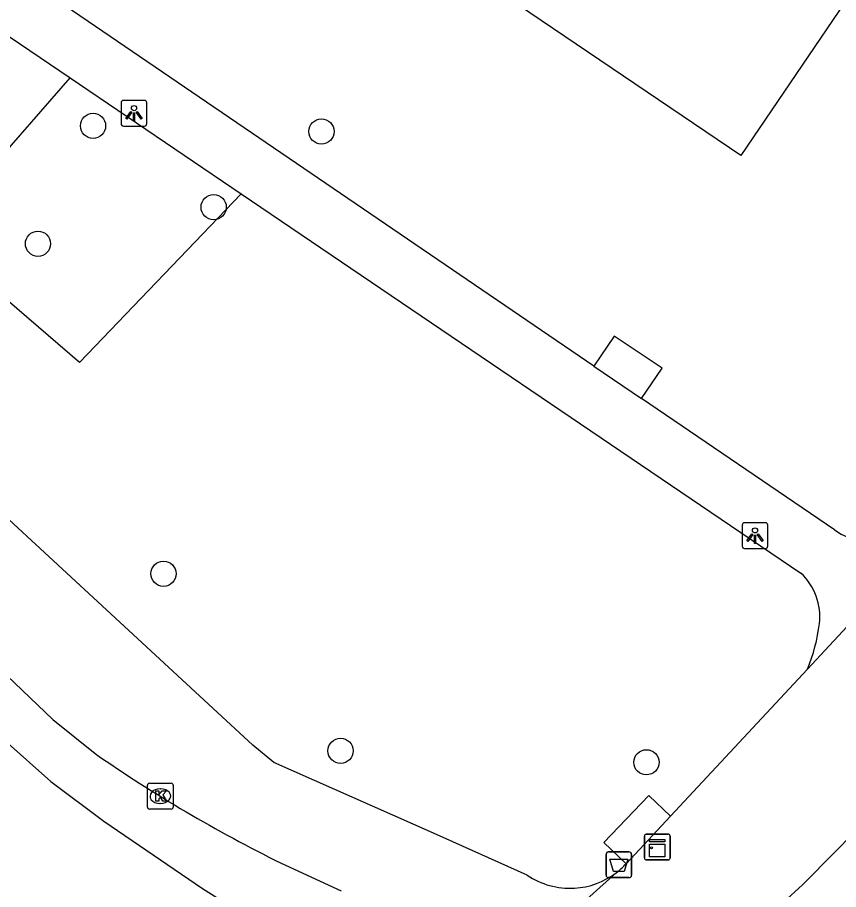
# Model space of a CAD drawing. Extents: x 159040 to 160094, y 381214 to 382518.
# Drawn here: x 159825.88 to 159857.73, y 381932.9 to 381966.73 of the extents above; entities that cross this region are included whole.
import ezdxf

# ---------------------------------------------------------------- set-up
doc = ezdxf.new("R2010")
doc.units = 0
for name, color, linetype in [('IMGEO_Afvalbak', 7, 'Continuous'), ('IMGEO_Boom', 7, 'Continuous'), ('IMGEO_Fietspad_gesloten', 7, 'Continuous'), ('IMGEO_Groenvoorziening', 7, 'Continuous'), ('IMGEO_Kast', 7, 'Continuous'), ('IMGEO_Kolk', 7, 'Continuous'), ('IMGEO_Lichtpunt', 7, 'Continuous'), ('IMGEO_Pand', 7, 'Continuous'), ('IMGEO_Rijbaan_lokaal_gesloten', 7, 'Continuous'), ('IMGEO_Voetpad_open', 7, 'Continuous')]:
    doc.layers.add(name, color=color, linetype=linetype)

msp = doc.modelspace()

# ---------------------------------------------------------------- linework, layer by layer
at = {"layer": 'IMGEO_Afvalbak'}
for p, q in [((159848.714, 381933.462), (159848.714, 381934.262)), ((159848.714, 381934.262), (159848.714, 381933.462)), ((159848.814, 381934.362), (159849.604, 381934.362)), ((159849.604, 381934.362), (159848.814, 381934.362)), ((159849.704, 381934.262), (159849.704, 381933.462)), ((159849.704, 381933.462), (159849.704, 381934.262)), ((159849.604, 381933.362), (159848.814, 381933.362)), ((159848.814, 381933.362), (159849.604, 381933.362))]:
    msp.add_line(p, q, dxfattribs=at)
msp.add_lwpolyline([(159848.857, 381934.076), (159849.561, 381934.076), (159849.412, 381933.606), (159849.006, 381933.606), (159848.857, 381934.076)], dxfattribs=at)
for centre, start, end in [((159848.814, 381934.262), 90, 180), ((159848.814, 381934.262), 90, 180), ((159849.604, 381934.262), 0, 90), ((159849.604, 381934.262), 360, 90), ((159848.814, 381933.462), 180, 270), ((159848.814, 381933.462), 180, 270), ((159849.604, 381933.462), 270, 0), ((159849.604, 381933.462), 270, 0)]:
    msp.add_arc(centre, 0.1, start, end, dxfattribs=at)
at = {"layer": 'IMGEO_Boom'}
for centre in [(159828.817, 381962.523), (159837.675, 381962.301), (159833.495, 381959.368), (159826.68, 381957.948), (159831.55, 381945.149), (159838.419, 381938.281), (159850.281, 381937.835)]:
    msp.add_circle(centre, 0.489, dxfattribs=at)
at = {"layer": 'IMGEO_Fietspad_gesloten'}
msp.add_lwpolyline([(159902.578, 381980.245), (159898.248, 381975.594), (159887.593, 381964.744), (159883.554, 381960.705), (159881.67, 381958.927), (159861.368, 381938.178), (159856.477, 381933.228)], dxfattribs=at)
msp.add_arc((159843.532, 381946.358), 18.438, 304.6089, 314.5954, dxfattribs=at)
at = {"layer": 'IMGEO_Groenvoorziening'}
msp.add_lwpolyline([(159834.566, 381959.884), (159828.293, 381953.341), (159822.571, 381958.259), (159827.934, 381964.379)], dxfattribs=at)
at = {"layer": 'IMGEO_Kast'}
for p, q in [((159850.202, 381934.124), (159850.202, 381934.965)), ((159850.202, 381934.965), (159850.202, 381934.124)), ((159850.277, 381935.049), (159851.118, 381935.049)), ((159851.118, 381935.049), (159850.277, 381935.049)), ((159851.202, 381934.974), (159851.202, 381934.133)), ((159851.202, 381934.133), (159851.202, 381934.974)), ((159851.127, 381934.049), (159850.286, 381934.049)), ((159850.286, 381934.049), (159851.127, 381934.049))]:
    msp.add_line(p, q, dxfattribs=at)
for points in [[(159850.397, 381934.839), (159850.997, 381934.839), (159850.997, 381934.754), (159850.397, 381934.754), (159850.397, 381934.839)], [(159850.397, 381934.664), (159850.997, 381934.664), (159850.997, 381934.175), (159850.397, 381934.175), (159850.397, 381934.664)]]:
    msp.add_lwpolyline(points, dxfattribs=at)
msp.add_circle((159850.481, 381934.513), 0.0377, dxfattribs=at)
for centre, start, end in [((159850.28, 381934.971), 92.4484, 184.2845), ((159850.28, 381934.971), 92.4484, 184.2845), ((159851.124, 381934.971), 2.4484, 94.2845), ((159851.124, 381934.971), 2.4484, 94.2845), ((159850.28, 381934.127), 182.4484, 274.2845), ((159850.28, 381934.127), 182.4484, 274.2845), ((159851.124, 381934.127), 272.4484, 4.2845), ((159851.124, 381934.127), 272.4484, 4.2845)]:
    msp.add_arc(centre, 0.0779, start, end, dxfattribs=at)
at = {"layer": 'IMGEO_Kolk'}
for p, q in [((159831.001, 381937.023), (159831.853, 381937.023)), ((159830.926, 381936.097), (159830.926, 381936.949)), ((159831.414, 381936.803), (159831.439, 381936.803)), ((159831.927, 381936.949), (159831.927, 381936.097)), ((159831.853, 381936.023), (159831.001, 381936.023)), ((159831.437, 381936.243), (159831.412, 381936.243))]:
    msp.add_line(p, q, dxfattribs=at)
for points in [[(159831.001, 381937.023), (159831.853, 381937.023)], [(159830.926, 381936.097), (159830.926, 381936.949)], [(159831.247, 381936.723), (159831.37, 381936.723), (159831.37, 381936.572), (159831.5, 381936.723), (159831.664, 381936.723), (159831.518, 381936.572), (159831.671, 381936.323), (159831.519, 381936.323), (159831.434, 381936.487), (159831.37, 381936.42), (159831.37, 381936.323), (159831.247, 381936.323), (159831.247, 381936.723)], [(159831.927, 381936.949), (159831.927, 381936.097)], [(159831.853, 381936.023), (159831.001, 381936.023)]]:
    msp.add_lwpolyline(points, dxfattribs=at)
for centre, start, end in [((159831.003, 381936.947), 91.552, 178.448), ((159831.003, 381936.947), 91.552, 178.448), ((159831.851, 381936.947), 1.552, 88.448), ((159831.851, 381936.947), 1.552, 88.448), ((159831.003, 381936.099), 181.552, 268.448), ((159831.003, 381936.099), 181.552, 268.448), ((159831.851, 381936.099), 271.552, 358.448), ((159831.851, 381936.099), 271.552, 358.448)]:
    msp.add_arc(centre, 0.0765, start, end, dxfattribs=at)
for centre, major_axis, ratio, start_param, end_param in [((159831.413, 381936.523), (-0.387, 0.002), 0.722429, 4.712389, 7.853982), ((159831.438, 381936.523), (-0.39, 0.002), 0.717154, 1.570796, 4.712389)]:
    msp.add_ellipse(centre, major_axis=major_axis, ratio=ratio, start_param=start_param, end_param=end_param, dxfattribs=at)
at = {"layer": 'IMGEO_Lichtpunt'}
for p, q in [((159829.907, 381963.411), (159829.907, 381962.604)), ((159829.907, 381963.411), (159829.907, 381962.604)), ((159830.809, 381963.506), (159830.001, 381963.506)), ((159830.809, 381963.506), (159830.001, 381963.506)), ((159830.903, 381962.604), (159830.903, 381963.411)), ((159830.903, 381962.604), (159830.903, 381963.411)), ((159830.001, 381962.51), (159830.809, 381962.51)), ((159830.001, 381962.51), (159830.809, 381962.51)), ((159854.896, 381947.126), (159854.088, 381947.126)), ((159854.896, 381947.126), (159854.088, 381947.126)), ((159853.994, 381947.031), (159853.994, 381946.224)), ((159853.994, 381947.031), (159853.994, 381946.224)), ((159854.99, 381946.224), (159854.99, 381947.031)), ((159854.99, 381946.224), (159854.99, 381947.031)), ((159854.088, 381946.13), (159854.896, 381946.13)), ((159854.088, 381946.13), (159854.896, 381946.13))]:
    msp.add_line(p, q, dxfattribs=at)
for points in [[(159830.281, 381963.075), (159830.32, 381963.047), (159830.132, 381962.785), (159830.094, 381962.812), (159830.281, 381963.075)], [(159830.383, 381963.027), (159830.43, 381963.027), (159830.43, 381962.705), (159830.383, 381962.705), (159830.383, 381963.027)], [(159830.493, 381963.047), (159830.531, 381963.074), (159830.718, 381962.812), (159830.679, 381962.784), (159830.493, 381963.047)], [(159854.368, 381946.695), (159854.407, 381946.667), (159854.219, 381946.405), (159854.181, 381946.432), (159854.368, 381946.695)], [(159854.47, 381946.647), (159854.517, 381946.647), (159854.517, 381946.325), (159854.47, 381946.325), (159854.47, 381946.647)], [(159854.58, 381946.667), (159854.618, 381946.694), (159854.805, 381946.432), (159854.766, 381946.404), (159854.58, 381946.667)]]:
    msp.add_lwpolyline(points, dxfattribs=at)
for centre in [(159830.406, 381963.209), (159854.493, 381946.829)]:
    msp.add_circle(centre, 0.0994, dxfattribs=at)
for centre, start, end in [((159830.001, 381963.411), 90, 180), ((159830.001, 381963.411), 90, 180), ((159830.809, 381963.411), 0, 90), ((159830.809, 381963.411), 0, 90), ((159830.001, 381962.604), 180, 270), ((159830.001, 381962.604), 180, 270), ((159830.809, 381962.604), 270, 0), ((159830.809, 381962.604), 270, 360), ((159854.088, 381947.031), 90, 180), ((159854.088, 381947.031), 90, 180), ((159854.896, 381947.031), 0, 90), ((159854.896, 381947.031), 0, 90), ((159854.088, 381946.224), 180, 270), ((159854.088, 381946.224), 180, 270), ((159854.896, 381946.224), 270, 0), ((159854.896, 381946.224), 270, 360)]:
    msp.add_arc(centre, 0.0946, start, end, dxfattribs=at)
at = {"layer": 'IMGEO_Pand'}
msp.add_lwpolyline([(159858.697, 381968.392), (159853.945, 381961.368), (159839.368, 381971.23)], dxfattribs=at)
at = {"layer": 'IMGEO_Rijbaan_lokaal_gesloten'}
for points in [[(159801.104, 381962.181), (159806.024, 381957.38), (159813.445, 381950.236), (159822.247, 381941.709), (159825.405, 381938.67), (159827.182, 381937.091), (159829.234, 381935.551), (159833.063, 381932.946), (159836.965, 381930.48)], [(159823.394, 381943.179), (159827.256, 381939.498), (159828.895, 381938.175)], [(159836.109, 381933.927), (159838.443, 381932.851)]]:
    msp.add_lwpolyline(points, dxfattribs=at)
msp.add_arc((159860.791, 381984.092), 55.908, 235.2142, 243.8019, dxfattribs=at)
at = {"layer": 'IMGEO_Voetpad_open'}
for points in [[(159848.247, 381953.205), (159816.47, 381974.858), (159802.62, 381984.105)], [(159809.387, 381976.949), (159827.934, 381964.379)], [(159845.652, 381933.458), (159842.017, 381935.092), (159835.828, 381937.822), (159835.011, 381938.501), (159801.662, 381969.352)], [(159827.934, 381964.379), (159834.566, 381959.884)], [(159834.566, 381959.884), (159856.271, 381945.174)], [(159850.094, 381951.947), (159850.892, 381953.125), (159849.03, 381954.364), (159848.247, 381953.205)], [(159848.247, 381953.205), (159850.094, 381951.947)], [(159857.575, 381946.849), (159850.094, 381951.947)], [(159856.522, 381941.448), (159861.967, 381947.306)], [(159851.215, 381935.747), (159856.522, 381941.448)], [(159849.495, 381933.899), (159848.63, 381934.728), (159850.376, 381936.551), (159851.215, 381935.747)], [(159851.215, 381935.747), (159849.495, 381933.899)], [(159845.286, 381930.112), (159849.106, 381933.549)]]:
    msp.add_lwpolyline(points, dxfattribs=at)
for centre, radius, start, end in [((159859.497, 381949.706), 3.444, 236.0669, 315.8139), ((159854.668, 381943.471), 2.339, 353.6988, 46.7455), ((159850.439, 381944.016), 6.603, 337.1112, 353.0219), ((159847.216, 381936.041), 3.127, 307.1801, 316.778), ((159847.318, 381935.926), 2.978, 235.9778, 273.232), ((159847.307, 381935.94), 2.993, 273.4375, 306.9598)]:
    msp.add_arc(centre, radius, start, end, dxfattribs=at)

doc.saveas('drawing.dxf')
